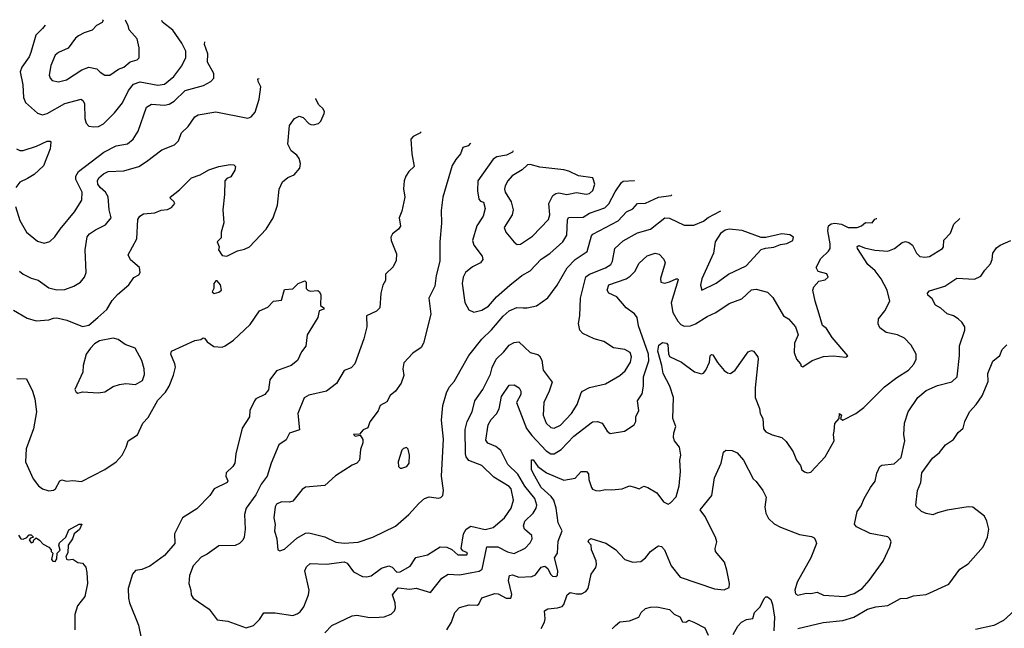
# Model space of a CAD drawing. Extents: x 1678431 to 1860718, y 384618 to 522882.
# Tile 333 of 473: x 1758773 to 1764911, y 517326 to 521120. Entities that reach past the tile are written whole.
import ezdxf

# ---------------------------------------------------------------- set-up
doc = ezdxf.new("R2010")
doc.units = 0

msp = doc.modelspace()

# ---------------------------------------------------------------- linework, layer by layer
at = {"layer": '0CON10XD'}
for points in [[(1758931.8, 521086.8), (1758916.2, 521065), (1758873.1, 521025), (1758843.6, 520915), (1758831.7, 520888.3), (1758786.3, 520823.7), (1758775.5, 520794.5), (1758792.7, 520715), (1758796.2, 520635), (1758808.9, 520605), (1758885, 520537.8), (1758915, 520526.5), (1758945, 520536.2), (1759055, 520597.2), (1759155.5, 520625.5), (1759169.2, 520615), (1759176.4, 520596.4), (1759180, 520505), (1759187.1, 520475), (1759205, 520457.5), (1759235, 520452.9), (1759265, 520455.6), (1759295, 520471.5), (1759365, 520539.5), (1759415, 520602.9), (1759451.4, 520678.6), (1759481.8, 520718.2), (1759525, 520733.3), (1759635, 520712.7), (1759675, 520719.1), (1759735, 520765.4), (1759785, 520833.3), (1759808.9, 520885), (1759808.2, 520925), (1759784.5, 520975), (1759728.5, 521055), (1759663.5, 521105), (1759659.1, 521116)], [(1759290.3, 521120.4), (1759294, 521115), (1759287.2, 521102.8), (1759251.4, 521085), (1759225.4, 521054.6), (1759175, 521038.8), (1759139.8, 521020.2), (1759121.9, 521005), (1759075, 520941.9), (1759015, 520916.5), (1758995, 520899.4), (1758966.4, 520835), (1758956.9, 520775), (1758962.9, 520755), (1758975, 520740.8), (1759015, 520733.3), (1759065, 520745.5), (1759161.1, 520808.9), (1759205, 520824.5), (1759254.6, 520814.6), (1759275, 520793.3), (1759305, 520775.6), (1759335, 520774.4), (1759388.9, 520811.1), (1759422.5, 520825), (1759462.1, 520857.9), (1759505, 520870.6), (1759517.4, 520882.6), (1759517.1, 520945), (1759505, 521001.2), (1759456.4, 521056.4), (1759450, 521085), (1759431.9, 521115), (1759435.2, 521117.6)], [(1758747.6, 519955), (1758775, 519869.2), (1758815, 519795.7), (1758885, 519740.8), (1758925, 519726.9), (1758961.8, 519738.2), (1758992.4, 519767.6), (1759024.6, 519815), (1759115, 519922.2), (1759160.4, 519995), (1759162.2, 520045), (1759122.3, 520125), (1759123.2, 520145), (1759140.4, 520175), (1759297.5, 520295), (1759375, 520333.9), (1759445, 520346.9), (1759480, 520375), (1759510.9, 520425), (1759563.8, 520575), (1759595, 520593.3), (1759675, 520588.4), (1759705.2, 520594.8), (1759737, 520613), (1759805, 520678.8), (1759919.2, 520710.8), (1759964, 520735), (1759984, 520755), (1759983.1, 520785), (1759943.8, 520855), (1759947, 520907), (1759924.5, 520965.5), (1759927.3, 520983.1)], [(1758771.8, 519551.8), (1758795, 519534.4), (1758845, 519510), (1758887.7, 519497.7), (1758955, 519449.5), (1759005, 519435.5), (1759055, 519438.5), (1759110.2, 519459.8), (1759152, 519485), (1759177.1, 519515), (1759187.5, 519545), (1759180.7, 519685), (1759194.1, 519765.9), (1759209.4, 519785), (1759245, 519811.5), (1759307.9, 519842.1), (1759343.5, 519885), (1759332.1, 519935), (1759325.3, 520015.3), (1759307.3, 520045), (1759274.1, 520074.1), (1759260, 520095), (1759257.5, 520115), (1759266.7, 520135), (1759295, 520160.4), (1759325, 520173.9), (1759421.5, 520178.5), (1759515, 520205.7), (1759564.3, 520235.7), (1759659.8, 520310.2), (1759738.7, 520341.3), (1759764.2, 520365), (1759772.1, 520387.9), (1759782.9, 520415), (1759824.3, 520455), (1759865, 520514.2), (1759885, 520528.1), (1759995, 520545.5), (1760195, 520507.5), (1760215.6, 520514.4), (1760240.8, 520545), (1760266.9, 520625), (1760277.4, 520702.6), (1760260, 520735), (1760258.8, 520751.2), (1760267, 520754.5)], [(1758735, 519308.9), (1758819.3, 519259.3), (1758875, 519243.5), (1758955, 519248.5), (1758985, 519260.5), (1759005, 519261.1), (1759066.8, 519246.8), (1759165, 519208), (1759204.2, 519215.8), (1759261.2, 519265), (1759317, 519313), (1759350.5, 519369.5), (1759382.2, 519407.7), (1759453, 519467), (1759485, 519513.3), (1759515, 519530), (1759524.2, 519545), (1759521.2, 519575), (1759464.1, 519624.1), (1759450, 519655), (1759502.9, 519755), (1759510, 519875), (1759521.5, 519895), (1759545, 519909.8), (1759615, 519916), (1759655, 519932.5), (1759695, 519936.2), (1759720, 519950), (1759741.2, 519975), (1759735, 519988.1), (1759713.8, 520005), (1759711.2, 520015), (1759770.2, 520059.8), (1759843.8, 520135), (1759897.7, 520152.3), (1759952.5, 520185), (1760015, 520206), (1760085, 520218), (1760107.5, 520215), (1760118, 520205), (1760115, 520182.5), (1760088.8, 520141.2), (1760065, 520130), (1760052.5, 520115), (1760050.2, 520029.8), (1760039.1, 519935), (1760046.7, 519855), (1760030, 519795), (1760028.8, 519761.2), (1760004.3, 519735), (1760016.7, 519705), (1760013.3, 519685), (1760035, 519650), (1760065, 519646.7), (1760130.5, 519679.5), (1760175, 519690.4), (1760205, 519705.4), (1760309.4, 519815), (1760354.4, 519885), (1760379.5, 519965), (1760390, 520065), (1760411.2, 520108.8), (1760443.9, 520136.1), (1760485, 520153.8), (1760519.2, 520195), (1760522.9, 520225), (1760515.8, 520255), (1760501.2, 520275), (1760465, 520303.8), (1760445.7, 520345), (1760455, 520460), (1760486.1, 520503.9), (1760515, 520518.8), (1760540.5, 520510.5), (1760575, 520473.8), (1760587.7, 520467.7), (1760605.7, 520464.3), (1760635, 520474), (1760651.2, 520488.8), (1760672, 520535), (1760673.8, 520546.2), (1760665.6, 520565), (1760638.9, 520588.9), (1760618.6, 520625), (1760620.1, 520628.7)], [(1761271.7, 520421.6), (1761271.2, 520415), (1761226.9, 520393.1), (1761210.6, 520375), (1761217.1, 520285), (1761232.5, 520205), (1761199.2, 520175), (1761180, 520145), (1761170, 520115), (1761165.6, 520065.6), (1761174.4, 520014.4), (1761155, 519927.5), (1761139.2, 519885), (1761146.8, 519833.2), (1761134.2, 519815), (1761096.9, 519785), (1761086.7, 519765), (1761088.1, 519745), (1761121.7, 519661.7), (1761120.5, 519619.5), (1761101.2, 519578.8), (1761054.2, 519535), (1761054.4, 519495), (1761036.9, 519465), (1761023.8, 519416.2), (1761017.5, 519325), (1760997, 519303), (1760934.2, 519275), (1760936.9, 519205), (1760918, 519132), (1760862.5, 518975), (1760839.7, 518950.3), (1760795, 518933.8), (1760747.4, 518852.6), (1760685.8, 518804.2), (1760575, 518778.9), (1760547.2, 518762.8), (1760507.9, 518665), (1760517.1, 518562.9), (1760487.4, 518552.6), (1760455, 518541.9), (1760435, 518500.8), (1760389.3, 518470.7), (1760340.6, 518355), (1760316, 518274), (1760278.2, 518225), (1760245, 518158.1), (1760185.6, 518075), (1760175.5, 518035), (1760179.2, 517945), (1760173.1, 517895), (1760164.5, 517875.5), (1760143.8, 517855), (1760116.6, 517843.4), (1760015, 517841.2), (1759941.1, 517788.9), (1759905, 517770.6), (1759854.5, 517715), (1759832.5, 517655), (1759827.8, 517605), (1759840, 517565), (1759841.4, 517535), (1759853.8, 517515), (1759953.8, 517445), (1760005, 517380), (1760071.7, 517371.7), (1760185, 517329.1), (1760230.6, 517345), (1760268.6, 517381.4), (1760295, 517421.9), (1760365, 517423.3), (1760475, 517406.4), (1760504, 517416), (1760521.1, 517428.9), (1760545, 517460), (1760574.5, 517535), (1760578.2, 517565), (1760550, 517685), (1760560.2, 517709.8), (1760585, 517730.6), (1760685, 517725.3), (1760795, 517741.5), (1760815, 517731.9), (1760855, 517678.1), (1760910.3, 517650.3), (1760935, 517646.9), (1760965, 517654.4), (1761028.8, 517701.2), (1761073.6, 517716.4), (1761095, 517707.8), (1761125, 517676.5), (1761145, 517679.5), (1761206.7, 517713.3), (1761242.3, 517767.7), (1761316.2, 517783.8), (1761395, 517834.4), (1761435, 517832.7), (1761467.8, 517817.8), (1761505, 517784.3), (1761560, 517785), (1761565, 517796.7), (1761535, 517810), (1761526.2, 517825), (1761539.6, 517915), (1761556.7, 517945), (1761585, 517963.3), (1761675, 517942), (1761725.8, 517955), (1761795.4, 518015), (1761837.3, 518075), (1761852.1, 518125), (1761836.1, 518195), (1761825, 518210.9), (1761728.5, 518268.5), (1761655, 518340.9), (1761573.2, 518373.2), (1761556.5, 518395), (1761551.9, 518415), (1761550, 518565), (1761562.5, 518615), (1761594.5, 518675), (1761610.4, 518745), (1761660.8, 518815), (1761708.3, 518911.7), (1761718.5, 518951.5), (1761742.8, 519005), (1761790.9, 519049.1), (1761825, 519091.9), (1761855, 519107.5), (1761885, 519111.9), (1761955, 519046.5), (1762003.3, 519033.3), (1762014.5, 519024.5), (1762027.8, 518997.8), (1762036.9, 518935), (1762091.7, 518861.7), (1762073.8, 518805), (1762041.6, 518735), (1762035.9, 518655), (1762055, 518604.5), (1762085, 518578.5), (1762105, 518573.2), (1762145, 518593.8), (1762214.1, 518665), (1762247.7, 518722.3), (1762272.9, 518795), (1762281.4, 518805), (1762325, 518828.5), (1762425, 518851.5), (1762515, 518901.5), (1762548.6, 518931.4), (1762580, 518985), (1762588.2, 519018.2), (1762578.1, 519045), (1762545, 519065.5), (1762475.3, 519075.3), (1762415, 519113.5), (1762355, 519130.6), (1762284.4, 519164.4), (1762264.3, 519184.3), (1762257.5, 519227.5), (1762265.5, 519275), (1762269.2, 519385), (1762302.9, 519517.1), (1762325, 519534), (1762425, 519573.6), (1762457.9, 519595), (1762469.6, 519615), (1762482.9, 519695), (1762535, 519741.8), (1762625, 519791.5), (1762705, 519814.6), (1762794, 519885), (1762825, 519882.9), (1762915, 519840), (1762975, 519838.9), (1763035.5, 519864.5), (1763065, 519887.5), (1763144.9, 519929.6)], [(1758753.5, 520315), (1758773.3, 520305), (1758795, 520305.9), (1758878.2, 520331.8), (1758945, 520363.1), (1758964, 520364), (1758967.3, 520357.3), (1758963.5, 520315), (1758921.2, 520208.8), (1758864.3, 520155), (1758821.2, 520131.2), (1758775, 520107.3), (1758748.5, 520075)], [(1761584.2, 520350.5), (1761570, 520335), (1761535, 520323.3), (1761522, 520285), (1761491.3, 520248.7), (1761469.4, 520210.6), (1761411.1, 520015), (1761401.3, 519931.3), (1761403, 519853), (1761391.4, 519735), (1761392.2, 519615), (1761368.8, 519525), (1761361.3, 519458.7), (1761324.4, 519385), (1761335.3, 519285), (1761290.6, 519105), (1761275, 519077.5), (1761225, 519042.5), (1761168.6, 518981.4), (1761161.2, 518945), (1761167.3, 518902.7), (1761151.2, 518855), (1761115, 518803.8), (1761083.1, 518776.9), (1761062.2, 518737.8), (1761021.1, 518715), (1761008.1, 518681.9), (1760955.4, 518614.6), (1760943.5, 518576.5), (1760915, 518564), (1760892.5, 518537.5), (1760854, 518535), (1760865, 518524.2), (1760895, 518530), (1760913, 518503), (1760912.9, 518482.9), (1760897.9, 518442.1), (1760891.4, 518375), (1760875, 518355.7), (1760845, 518342.9), (1760742.4, 518277.6), (1760675, 518216.7), (1760555, 518205.6), (1760535, 518191.4), (1760475, 518118.9), (1760455, 518112.5), (1760405, 518114.5), (1760375, 518100.6), (1760366.1, 518083.9), (1760357.7, 518015), (1760365.7, 517974.3), (1760361.9, 517935), (1760375.5, 517885), (1760383.3, 517815), (1760395, 517808.8), (1760425, 517819.2), (1760501.7, 517888.3), (1760555, 517919.1), (1760575, 517921.8), (1760675, 517896.5), (1760745, 517863.2), (1760795, 517858.2), (1760884.1, 517864.1), (1760975, 517895.4), (1761116.2, 517963.8), (1761200, 518035), (1761260.8, 518105), (1761296.2, 518135), (1761325.9, 518145.9), (1761385, 518138), (1761398.3, 518141.7), (1761411.2, 518155), (1761416, 518185), (1761401.9, 518275), (1761415.3, 518505), (1761403.2, 518625), (1761411.2, 518715), (1761433.1, 518795), (1761450.7, 518829.3), (1761481.9, 518865), (1761573.3, 519026.7), (1761655, 519128.6), (1761715, 519186.9), (1761787.9, 519272.1), (1761825, 519304.6), (1761872.7, 519327.3), (1761912.5, 519325), (1761936.1, 519323.9), (1761995, 519335.7), (1762065, 519387.5), (1762123.3, 519465), (1762186.6, 519573.4), (1762235, 519624.6), (1762311.1, 519675), (1762337, 519773), (1762345.8, 519784.2), (1762503.2, 519866.8), (1762555, 519923.6), (1762595, 519941.9), (1762624.7, 519975.3), (1762675, 519975.8), (1762755, 520013.5), (1762835.3, 520024.7), (1762838.2, 520028.4)], [(1761848.6, 520302.1), (1761846.4, 520295), (1761808.6, 520275), (1761746.7, 520265), (1761725, 520251.9), (1761630, 520115), (1761626.4, 520053.6), (1761635, 520002.5), (1761645, 519990), (1761665, 519982.5), (1761674.2, 519944.2), (1761661.5, 519895), (1761623.9, 519836.1), (1761595.4, 519745), (1761603.5, 519715), (1761657.1, 519647.1), (1761660.6, 519625), (1761645.3, 519604.7), (1761595, 519578.9), (1761551.5, 519545), (1761537.1, 519515), (1761532.1, 519475), (1761547.9, 519357.9), (1761572.4, 519312.4), (1761605, 519297.1), (1761655, 519308.9), (1761695, 519333.8), (1761745, 519393.8), (1761829.4, 519465), (1761904.1, 519525.9), (1761955.9, 519554.1), (1762025, 519628.2), (1762077.6, 519662.4), (1762159.1, 519735), (1762183.6, 519776.4), (1762187.4, 519872.6), (1762195, 519887.1), (1762285, 519888.5), (1762325.9, 519914.1), (1762421.4, 519948.6), (1762445, 519971.8), (1762485, 520047.1), (1762524.1, 520105.9), (1762535, 520113.5), (1762603.8, 520117.5), (1762605.6, 520117.7)], [(1761875, 519720), (1761895, 519720.9), (1761969.5, 519770.5), (1762068.8, 519875), (1762077.1, 519905), (1762070.9, 519975), (1762095.9, 520024.1), (1762115, 520036.5), (1762135, 520040.5), (1762185, 520030), (1762245, 520043.8), (1762305, 520033.8), (1762325, 520037.8), (1762345.7, 520055), (1762358.8, 520095), (1762346.7, 520135), (1762257.6, 520147.6), (1762196.9, 520176.9), (1762165.8, 520184.2), (1762015, 520200.4), (1761955, 520217.6), (1761938.6, 520215), (1761905, 520185.3), (1761843.1, 520146.9), (1761815.5, 520115), (1761800.5, 520085), (1761796.4, 520065), (1761800.4, 520045), (1761836.4, 519985), (1761849.7, 519935), (1761844, 519905), (1761793.1, 519825), (1761804.3, 519795), (1761855, 519732.7), (1761875, 519720)], [(1760675, 517298.5), (1760718.5, 517345), (1760845, 517403.8), (1760875, 517407.9), (1760955, 517392.9), (1761015, 517395.5), (1761045, 517397.5), (1761088.8, 517415), (1761110.6, 517435), (1761115.5, 517455), (1761113.5, 517485), (1761096.4, 517535), (1761131.8, 517578.2), (1761205, 517569.5), (1761245, 517576.5), (1761335, 517550.6), (1761405, 517638.9), (1761445, 517664.5), (1761515, 517659.3), (1761592.5, 517675), (1761636.6, 517683.4), (1761657.1, 517695), (1761685.5, 517834.5), (1761754.7, 517835.3), (1761815, 517802.5), (1761855, 517792.3), (1761923.8, 517826.2), (1761955, 517860), (1761967.3, 517885), (1761965.9, 517905.9), (1761920.5, 517945), (1761913.4, 517965), (1761922.3, 517995), (1761974.6, 518045), (1761993.1, 518075), (1761996.5, 518095), (1761985.3, 518135), (1761921.6, 518211.6), (1761877.7, 518287.7), (1761817, 518347), (1761771.8, 518435), (1761740.8, 518460.8), (1761690.9, 518480.9), (1761678.9, 518498.9), (1761693.3, 518595), (1761711.7, 518628.3), (1761745, 518662.5), (1761762.3, 518695), (1761777.7, 518772.3), (1761825, 518842.9), (1761855, 518843.3), (1761887.8, 518825), (1761897.9, 518805), (1761897.1, 518785), (1761869.5, 518735), (1761932.9, 518572.9), (1761965, 518529.2), (1762055, 518433.8), (1762085, 518414.6), (1762105, 518414.6), (1762149.4, 518440.6), (1762227.9, 518525), (1762345, 518613.6), (1762375, 518616.5), (1762404, 518605), (1762435, 518556.2), (1762455, 518540), (1762543.3, 518555), (1762604.5, 518595.5), (1762614.3, 518615), (1762614.4, 518645), (1762632.2, 518685), (1762623.6, 518745), (1762652.7, 518787.3), (1762662.5, 518835), (1762661.1, 518895), (1762695.2, 518994.8), (1762694, 519035), (1762631.2, 519211.2), (1762623.5, 519265), (1762605, 519287.8), (1762553.7, 519323.7), (1762495, 519393.3), (1762445, 519416), (1762435.6, 519435), (1762445, 519466.9), (1762554, 519506), (1762579.1, 519520.9), (1762608.3, 519551.7), (1762635, 519603.1), (1762685, 519648.2), (1762735, 519665.6), (1762758.9, 519658.9), (1762788.3, 519628.3), (1762797.3, 519605), (1762767.1, 519507.1), (1762770.8, 519485), (1762795, 519478.5), (1762825, 519485.4), (1762865, 519505.5), (1762875, 519505.8), (1762877.9, 519497.9), (1762834.7, 519355), (1762844.7, 519295), (1762875, 519241.1), (1762895, 519220), (1762915, 519210.8), (1762955, 519212.7), (1762986.3, 519223.7), (1763059.7, 519270.3), (1763111.9, 519295), (1763195, 519352.1), (1763275, 519379.4), (1763335, 519435.6), (1763365, 519440), (1763435, 519421.4), (1763467.7, 519387.7), (1763535, 519274), (1763565, 519255.8), (1763610, 519205), (1763625.6, 519155), (1763603.3, 519105), (1763602.2, 519045), (1763615.7, 519005), (1763640.8, 518975), (1763645, 518960), (1763655, 518956.7), (1763713.7, 518996.3), (1763785, 519020), (1763845, 519024), (1763923.6, 519016.4), (1763936.7, 519025), (1763838.5, 519138.5), (1763803.8, 519195), (1763778.8, 519215), (1763756.2, 519283.8), (1763731.2, 519365), (1763717.5, 519435), (1763724.2, 519455.8), (1763755, 519490), (1763795, 519498.8), (1763813.3, 519515), (1763805.6, 519535.6), (1763751.7, 519551.7), (1763738.1, 519575), (1763767.8, 519632.2), (1763815, 519676.7), (1763825.3, 519695), (1763826, 519724), (1763810.9, 519805), (1763815, 519836), (1763832.1, 519847.9), (1763855, 519852.2), (1763895.3, 519845.3), (1763937.5, 519825), (1763993.8, 519825), (1764020, 519835), (1764045, 519856), (1764087.5, 519855), (1764105, 519878), (1764114.9, 519881.4), (1764116.6, 519881.9)], [(1763022.9, 518912.9), (1763035, 518916), (1763050, 518935), (1763073.3, 518985), (1763078, 519025), (1763085, 519033.8), (1763095, 519031.2), (1763122.7, 518982.7), (1763163.9, 518933.9), (1763185, 518918.6), (1763204.2, 518915.8), (1763234.2, 518935), (1763315, 519049.2), (1763335, 519058), (1763346.7, 519055), (1763375, 519018.8), (1763377.8, 519005), (1763358.2, 518825), (1763358.8, 518765), (1763385, 518697.5), (1763389.2, 518665), (1763405.8, 518635), (1763410.9, 518570.9), (1763425, 518552), (1763465, 518532), (1763525, 518515.8), (1763551.2, 518491.2), (1763595, 518427.5), (1763616.2, 518375), (1763641.7, 518341.7), (1763648.8, 518315), (1763665, 518302), (1763685, 518296.2), (1763705, 518300), (1763793.8, 518395), (1763850.8, 518495), (1763845.7, 518535), (1763850, 518555), (1763855, 518602.5), (1763882.5, 518635), (1763884.4, 518665.6), (1763896.2, 518655), (1763890, 518635), (1763905, 518623.3), (1763985, 518665.7), (1764035, 518703.1), (1764165, 518832.5), (1764240.4, 518889.6), (1764314.3, 518935), (1764347.6, 518972.4), (1764362, 519005), (1764360.8, 519035), (1764331.4, 519091.4), (1764290, 519135), (1764245, 519155.7), (1764175, 519171.4), (1764135, 519200), (1764125.7, 519225), (1764126, 519255), (1764166.9, 519305), (1764198.6, 519365), (1764181.8, 519435), (1764144.6, 519505), (1764107.1, 519555), (1764060.7, 519595), (1763996, 519695), (1763994.4, 519705.6), (1764005, 519713.8), (1764039.1, 519699.1), (1764105, 519684), (1764185, 519678.5), (1764225.8, 519694.2), (1764275, 519731.4), (1764295, 519737.5), (1764315, 519732), (1764338, 519715), (1764362.9, 519665), (1764385, 519644.3), (1764415, 519639.4), (1764445, 519644.4), (1764526.2, 519695), (1764532, 519705), (1764534.3, 519745.7), (1764575, 519788.8), (1764596.2, 519845), (1764633.2, 519880.4)], [(1763025, 519434), (1763115, 519477.8), (1763192.9, 519535), (1763303, 519587), (1763395, 519687.8), (1763422.8, 519697.2), (1763475, 519702.5), (1763515, 519719.4), (1763555, 519724.3), (1763593.8, 519745), (1763596.7, 519765), (1763575, 519778.8), (1763525, 519786), (1763425, 519762.5), (1763395, 519762.5), (1763276.2, 519806.2), (1763195, 519814.4), (1763170.7, 519809.3), (1763141.7, 519788.3), (1763108.9, 519735), (1763098.1, 519665), (1763025.7, 519505), (1763017.5, 519465), (1763025, 519434)], [(1762023.1, 517325), (1762044.2, 517365), (1762050, 517385), (1762044.6, 517435.4), (1762065, 517448.8), (1762126.8, 517453.2), (1762155, 517461.9), (1762165.6, 517475), (1762186.9, 517535), (1762205, 517549.1), (1762245, 517540.6), (1762275, 517541.9), (1762303.5, 517556.5), (1762316.9, 517575), (1762335.8, 517665), (1762364.1, 517705), (1762370, 517725), (1762367.6, 517747.6), (1762337.1, 517815), (1762335.8, 517845), (1762318.1, 517865), (1762321.2, 517878.8), (1762333.8, 517886.2), (1762427.7, 517857.7), (1762488.1, 517818.1), (1762545, 517754.4), (1762595, 517738.2), (1762645, 517742.9), (1762673.5, 517765), (1762704.7, 517805.3), (1762744.6, 517835.4), (1762755, 517840), (1762775, 517836.8), (1762793.3, 517815), (1762834.4, 517715), (1762890.6, 517645), (1763105, 517571.8), (1763165, 517565.6), (1763195, 517581.2), (1763198.2, 517605), (1763181.1, 517688.9), (1763167.8, 517737.8), (1763110.4, 517805), (1763108.5, 517825), (1763118.7, 517865), (1763111.3, 517895), (1763044.7, 518024.7), (1763015.6, 518065), (1763088.8, 518155), (1763105.6, 518265), (1763146, 518355), (1763160, 518425), (1763175, 518437.5), (1763215, 518434), (1763245, 518421.2), (1763285, 518373.8), (1763345, 518257.5), (1763365, 518242.5), (1763406.2, 518185), (1763425.8, 518145), (1763418.1, 518081.9), (1763424.7, 518044.7), (1763442, 518012), (1763477, 517977), (1763515, 517957.1), (1763635, 517910.6), (1763708.8, 517898.8), (1763725, 517890), (1763733.8, 517875), (1763740, 517855), (1763704.4, 517765), (1763620.6, 517615), (1763606.2, 517565), (1763610.5, 517540.5), (1763625, 517534), (1763675, 517546), (1763705, 517542.9), (1763745, 517552.5), (1763785, 517533.1), (1763915, 517524.5), (1763975, 517542.7), (1764024.7, 517575.3), (1764068.9, 517625), (1764155, 517744.3), (1764197.8, 517835), (1764205.7, 517865), (1764198, 517885), (1764185, 517895.8), (1764075, 517917.5), (1763989.3, 517959.3), (1763976.7, 517975), (1763994, 518055), (1764019.7, 518090.3), (1764037.1, 518135), (1764077.1, 518205), (1764105.4, 518244.6), (1764116.2, 518293.8), (1764135, 518335.7), (1764147.3, 518342.7), (1764225, 518352), (1764269.1, 518390.9), (1764291.9, 518495), (1764285.7, 518535), (1764289.2, 518605), (1764311.4, 518675), (1764372.7, 518765), (1764425, 518808.5), (1764495, 518840.9), (1764585, 518862.5), (1764618, 518895), (1764632.9, 519027.1), (1764631.8, 519088.2), (1764665.6, 519185), (1764664.4, 519205), (1764647.1, 519235), (1764624.2, 519255), (1764595, 519273.5), (1764555, 519286.5), (1764515, 519322.5), (1764481.3, 519341.3), (1764460.6, 519380.6), (1764435, 519403.8), (1764432, 519415), (1764445, 519429.2), (1764540.4, 519459.6), (1764558.6, 519471.4), (1764615, 519508.9), (1764725, 519503.6), (1764765, 519520.8), (1764790.2, 519559.8), (1764825, 519598), (1764835.5, 519625), (1764840.6, 519665), (1764862.3, 519697.7), (1764884.7, 519715.3), (1764952.5, 519745)], [(1758755, 518883.3), (1758815, 518882.5), (1758853.9, 518803.9), (1758867.1, 518757.1), (1758877.5, 518675), (1758859.7, 518570.3), (1758813.1, 518445), (1758809.5, 518365), (1758858.2, 518258.2), (1758890.6, 518215), (1758915.4, 518195.4), (1758955, 518183.1), (1758985, 518187.8), (1758997.1, 518195), (1759022.5, 518245), (1759035, 518251.4), (1759065, 518244.2), (1759105, 518248.6), (1759158.7, 518241.3), (1759304.5, 518315.5), (1759375.4, 518364.6), (1759411.1, 518405), (1759436.9, 518455), (1759449.2, 518495), (1759508, 518532), (1759541.4, 518605), (1759575, 518640), (1759635, 518748.6), (1759681.9, 518798.1), (1759704.4, 518835), (1759731.9, 518905), (1759744.3, 518955), (1759741.4, 518975), (1759715.7, 519035), (1759720.6, 519055), (1759865, 519121.1), (1759903.3, 519126.7), (1759916.4, 519136.4), (1759926.1, 519136.1), (1759942, 519112), (1759983.1, 519083.1), (1760035, 519080), (1760055, 519087.5), (1760106.4, 519123.6), (1760209.5, 519220.5), (1760267.5, 519305), (1760320.7, 519329.3), (1760355, 519366.7), (1760405, 519372.5), (1760425, 519437.5), (1760475, 519442.5), (1760510, 519475), (1760551.7, 519491.7), (1760560, 519485), (1760560, 519445), (1760570, 519435), (1760585, 519427.5), (1760631.7, 519431.7), (1760643, 519423), (1760650, 519405), (1760648.3, 519338.3), (1760670, 519325), (1760670, 519315), (1760640, 519305), (1760631.2, 519265), (1760566.2, 519155), (1760556.2, 519085), (1760530.3, 519049.7), (1760505, 518996.2), (1760465, 518964.2), (1760375, 518932), (1760332.5, 518875), (1760325, 518813.3), (1760302.5, 518785), (1760245, 518756.7), (1760236.7, 518745), (1760208, 518685), (1760206.2, 518645), (1760160, 518575), (1760120, 518415), (1760114.3, 518355), (1760102.5, 518335), (1760060, 518295), (1760059.1, 518275), (1760070, 518245), (1760065.8, 518235), (1759984.7, 518195.3), (1759958.6, 518155), (1759878.5, 518071.5), (1759787.8, 518015), (1759738.9, 517915), (1759740.6, 517855), (1759675, 517779.4), (1759585, 517713.1), (1759535, 517692.5), (1759495, 517687.1), (1759475.7, 517665), (1759448.6, 517575), (1759450.8, 517515), (1759457.1, 517485), (1759513.6, 517346.4), (1759530, 517265)], [(1759985, 519414), (1760015, 519421.2), (1760031.2, 519435), (1760025, 519467.5), (1760005, 519492.5), (1759995, 519492.5), (1759983.3, 519475), (1759983.3, 519445), (1759973.3, 519423.3), (1759985, 519414)], [(1759135, 518793.3), (1759165, 518800), (1759265, 518794.3), (1759305, 518800.8), (1759355, 518832.9), (1759395, 518847.1), (1759435, 518852.9), (1759495, 518847.1), (1759537.9, 518872.1), (1759551.3, 518908.7), (1759550, 518945), (1759534.5, 518995), (1759492.4, 519072.4), (1759430, 519095), (1759386.2, 519126.2), (1759355, 519134.5), (1759270.6, 519119.4), (1759239.7, 519100.3), (1759215, 519072.5), (1759187.8, 519035), (1759169.4, 518965), (1759166.9, 518923.1), (1759116.7, 518815), (1759125, 518797.5), (1759135, 518793.3)], [(1761435, 517316), (1761464.5, 517365.5), (1761486.7, 517425), (1761515, 517456), (1761575, 517473.1), (1761625, 517470.8), (1761635, 517476.2), (1761653.8, 517516.2), (1761735, 517543.3), (1761755, 517541.9), (1761805.9, 517514.1), (1761835, 517513.8), (1761842, 517538), (1761820, 517625), (1761826, 517655), (1761845, 517660.6), (1761884.7, 517644.7), (1761965, 517650), (1761989.2, 517660.8), (1762025, 517708.1), (1762046.7, 517713.3), (1762065, 517700), (1762081.4, 517665), (1762095, 517651.4), (1762115, 517650), (1762125, 517658), (1762128.8, 517685), (1762108.1, 517765), (1762125.3, 517795), (1762129.8, 517870.2), (1762155.4, 517935), (1762130.5, 517985), (1762118.1, 518075), (1762102.6, 518125), (1762087.1, 518147.1), (1762024.1, 518205), (1761985, 518274.3), (1761964.6, 518315.4), (1761963.3, 518376.7), (1761975, 518376), (1762004, 518335), (1762057.9, 518295), (1762165, 518249.2), (1762235, 518261.4), (1762273.3, 518305), (1762306.7, 518305), (1762319.5, 518289.5), (1762320.6, 518255), (1762336.9, 518205), (1762345, 518194), (1762364.6, 518184.6), (1762385, 518182.7), (1762425, 518192.5), (1762465, 518189.1), (1762530, 518195), (1762575, 518214), (1762605.5, 518205.5), (1762635, 518195.8), (1762665, 518213.3), (1762690, 518205), (1762745, 518170.8), (1762786.2, 518115), (1762815, 518100), (1762831.2, 518108.8), (1762865, 518146.2), (1762884.7, 518215.3), (1762892.3, 518305), (1762889.5, 518375), (1762895.4, 518405), (1762887.3, 518455), (1762855.6, 518495), (1762849.5, 518515), (1762850.5, 518545), (1762864.4, 518585), (1762844.6, 518635), (1762850, 518765), (1762826.2, 518836.2), (1762783.8, 518915), (1762776.8, 518965), (1762751.2, 519055), (1762757.8, 519092.2), (1762781.4, 519108.6), (1762805, 519104.4), (1762814.6, 519094.6), (1762817.2, 519037.2), (1762825, 519020.6), (1762898, 518985), (1762980, 518925), (1763022.9, 518912.9)], [(1764495, 518045.5), (1764465, 518034.6), (1764425, 518041.5), (1764394, 518055), (1764362, 518085), (1764358.8, 518095), (1764370.8, 518185), (1764390, 518235), (1764397.8, 518295), (1764463.5, 518386.5), (1764507.2, 518422.8), (1764545, 518470), (1764595, 518503.8), (1764623.6, 518546.4), (1764655.4, 518574.6), (1764665, 518616.7), (1764694, 518676), (1764735, 518720.6), (1764774, 518776), (1764811.1, 518865), (1764809.5, 518915), (1764839.1, 518990.9), (1764883, 519027), (1764898.8, 519065), (1764926.1, 519093.9)], [(1761155, 518323.8), (1761186.2, 518335), (1761202, 518355), (1761202.5, 518405), (1761195, 518442.5), (1761185, 518453.8), (1761165, 518446.9), (1761155, 518436), (1761133.5, 518365), (1761134.6, 518334.6), (1761145, 518324), (1761155, 518323.8)], [(1763624, 517326), (1763782.4, 517362.4), (1763905, 517375.8), (1763974, 517395), (1764058, 517445), (1764110.2, 517459.8), (1764185, 517469.6), (1764265, 517511.5), (1764305, 517513.8), (1764345, 517528.8), (1764425, 517536.2), (1764565, 517601.2), (1764634.3, 517695.7), (1764685, 517728.5), (1764779.6, 517835), (1764806.8, 517895), (1764813.8, 517945), (1764802.8, 517995), (1764787.4, 518025), (1764715, 518080.8), (1764686.4, 518083.6), (1764555, 518063.8), (1764495, 518045.5)], [(1758766.1, 517906.1), (1758780, 517885), (1758795, 517882.5), (1758818.3, 517891.7), (1758831.7, 517908.3), (1758845, 517910), (1758860, 517895), (1758841.7, 517888.3), (1758832.5, 517877.5), (1758845, 517860), (1758856.4, 517863.6), (1758861.7, 517878.3), (1758875, 517890), (1758896.7, 517876.7), (1758920.5, 517850.5), (1758955, 517832.5), (1758970, 517815), (1758970, 517805), (1758980, 517795), (1758972.5, 517755), (1758980, 517745), (1758995, 517743.3), (1759005, 517760), (1759005.9, 517794.1), (1759025.8, 517814.2), (1759016.5, 517845), (1759020.5, 517859.5), (1759060.6, 517895), (1759080, 517940), (1759145, 517975.3), (1759160.8, 517975), (1759147.1, 517942.9), (1759112.1, 517915), (1759102.1, 517885), (1759075, 517845.7), (1759073.3, 517796.7), (1759061.9, 517775), (1759065, 517757.5), (1759075, 517752.5), (1759105, 517757.5), (1759135, 517736.7), (1759165, 517732.5), (1759185, 517707.5), (1759192, 517675), (1759196, 517605), (1759179.2, 517525), (1759133, 517467), (1759117, 517413), (1759118, 517318)], [(1763221.7, 517288.3), (1763249.5, 517340.5), (1763272.5, 517365), (1763305, 517381.2), (1763343, 517387), (1763353.3, 517425), (1763388.8, 517461.2), (1763415, 517512.5), (1763425, 517522.5), (1763435, 517523.3), (1763455, 517506), (1763467.1, 517475), (1763479.5, 517395), (1763475, 517310)], [(1762466.2, 517323.8), (1762486.7, 517345), (1762515, 517367.1), (1762575, 517374), (1762633.6, 517396.4), (1762646.7, 517425), (1762675, 517450), (1762705, 517458.8), (1762745, 517460), (1762825, 517443.8), (1762852.5, 517415), (1762887.7, 517397.7), (1762905, 517366.2), (1762925, 517364.2), (1762945, 517376.2), (1762975.6, 517365.6), (1763045, 517330), (1763065, 517284)], [(1764995, 517457.1), (1764905.5, 517374.5), (1764845.2, 517345), (1764731.9, 517318.1)]]:
    msp.add_lwpolyline(points, dxfattribs=at)

doc.saveas('drawing.dxf')
